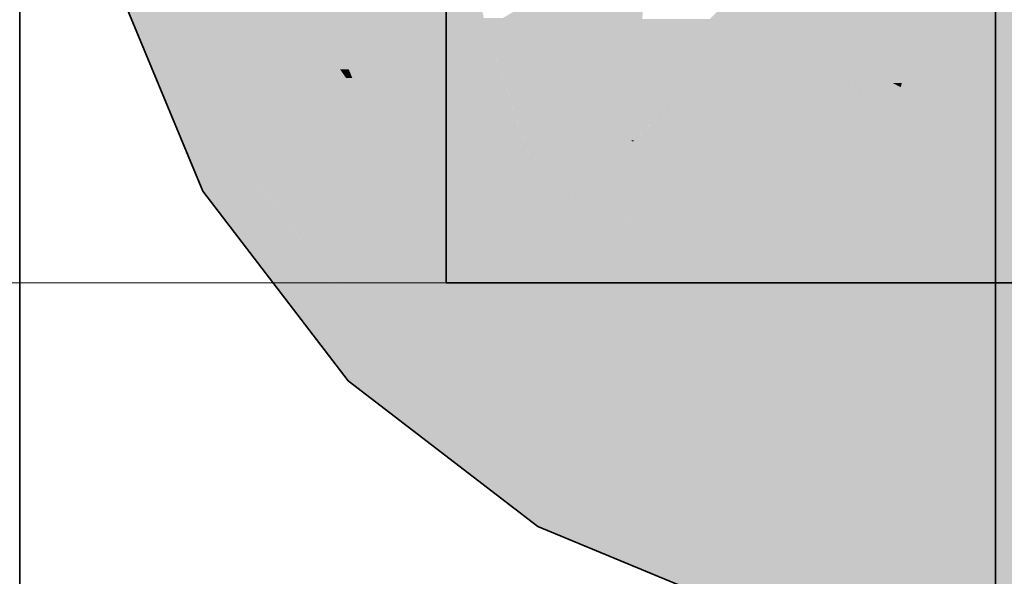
# Model space of a CAD drawing. Extents: x -223 to 557, y -138 to 606.
# Tile 326 of 347: x 302.645 to 304.312, y 301.602 to 302.544. Entities that reach past the tile are written whole.
import ezdxf

# ---------------------------------------------------------------- set-up
doc = ezdxf.new("R2010")
doc.units = 0
doc.layers.get('0').update_dxf_attribs({"lineweight": 35})
doc.layers.add('0-Shading', color=7, linetype='Continuous', lineweight=35)
for name, color, linetype, lineweight, true_color in [('H_Ruecklauf', 5, 'Continuous', 35, 0x0000ff), ('H_Vorlauf', 1, 'Continuous', 35, 0xff0000), ('H_Vorlauf_Beschriftung', 1, 'Continuous', 18, 0xff0000)]:
    doc.layers.add(name, color=color, linetype=linetype, lineweight=lineweight, true_color=true_color)

# ---------------------------------------------------------------- blocks, each defined once
blk = doc.blocks.new('Shading-A07ALDTD1N', base_point=(303.9178, 301.6116))
at = {"layer": '0-Shading', "color": 1, "true_color": 0xfa0000}
for points in [[(303.2024, 302.4598), (303.3939, 302.7076), (303.0997, 302.7076)], [(303.4343, 302.5302), (303.2568, 302.5302), (303.3978, 302.7126)], [(303.5177, 302.5302), (303.4343, 302.5302), (303.4921, 302.5635)], [(303.5979, 302.4256), (303.7003, 302.5635), (303.4921, 302.5635)], [(303.6945, 302.4256), (303.5979, 302.4256), (303.7003, 302.5635)], [(303.7683, 302.4256), (303.6945, 302.4256), (303.8978, 302.5604)], [(303.6945, 302.4256), (303.8978, 302.5604), (303.8293, 302.5604)], [(303.9875, 302.4916), (303.8317, 302.4916), (303.8978, 302.5604)], [(303.4343, 302.5302), (303.4637, 302.5471), (303.4309, 302.5471)], [(303.6945, 302.4256), (303.8141, 302.5451), (303.6995, 302.5451)], [(303.3124, 302.4598), (303.2024, 302.4598), (303.4343, 302.5302)], [(303.2024, 302.4598), (303.4343, 302.5302), (303.2568, 302.5302)], [(303.4757, 302.4085), (303.2236, 302.4085), (303.4343, 302.5302)], [(303.4886, 302.3709), (303.5177, 302.5302), (303.4343, 302.5302)], [(303.6399, 302.3709), (303.4886, 302.3709), (303.5177, 302.5302)], [(303.8985, 302.3374), (303.6836, 302.3374), (303.9875, 302.4916)], [(303.6836, 302.3374), (303.9875, 302.4916), (303.8317, 302.4916)], [(304.1205, 302.3682), (303.9162, 302.3682), (303.9875, 302.4916)], [(304.137, 302.4297), (304.0543, 302.4297), (303.9875, 302.4916)], [(303.2236, 302.4085), (303.3124, 302.4598), (303.2024, 302.4598)], [(303.6399, 302.3709), (303.6945, 302.4256), (303.5979, 302.4256)], [(303.6891, 302.3709), (303.6399, 302.3709), (303.6945, 302.4256)], [(303.686, 302.34), (303.7683, 302.4256), (303.6945, 302.4256)], [(304.1205, 302.3682), (304.137, 302.4297), (304.0543, 302.4297)], [(304.2975, 302.4085), (304.1314, 302.4085), (304.137, 302.4297)], [(303.527, 302.2581), (303.339, 302.2581), (303.2236, 302.4085)], [(303.527, 302.2581), (303.4757, 302.4085), (303.2236, 302.4085)], [(304.2975, 302.3682), (304.1205, 302.3682), (304.2975, 302.4085)], [(304.1205, 302.3682), (304.2975, 302.4085), (304.1314, 302.4085)], [(304.2975, 302.0985), (308.4788, 302.0985), (304.2975, 302.4085)], [(308.4788, 302.0985), (304.2975, 302.4085), (308.4788, 302.4085)], [(303.527, 302.2581), (303.6399, 302.3709), (303.4886, 302.3709)], [(303.6836, 302.3374), (303.6063, 302.3374), (303.6399, 302.3709)], [(303.6802, 302.34), (303.6891, 302.3709), (303.6399, 302.3709)], [(303.686, 302.34), (303.6802, 302.34), (303.6891, 302.3709)], [(304.0817, 302.2231), (303.8325, 302.2231), (304.1205, 302.3682)], [(303.8325, 302.2231), (304.1205, 302.3682), (303.9162, 302.3682)], [(304.2975, 302.1758), (304.069, 302.1758), (304.1205, 302.3682)], [(304.2975, 302.1758), (304.2975, 302.3682), (304.1205, 302.3682)], [(303.6785, 302.2581), (303.527, 302.2581), (303.6836, 302.3374)], [(303.527, 302.2581), (303.6836, 302.3374), (303.6063, 302.3374)], [(303.8325, 302.2231), (303.6762, 302.2231), (303.6836, 302.3374)], [(303.6836, 302.3374), (303.686, 302.34), (303.6802, 302.34)], [(303.8325, 302.2231), (303.8985, 302.3374), (303.6836, 302.3374)], [(303.4207, 302.1517), (303.527, 302.2581), (303.339, 302.2581)], [(303.7991, 302.1653), (303.4343, 302.1653), (303.527, 302.2581)], [(303.6752, 302.2076), (303.6785, 302.2581), (303.527, 302.2581)], [(303.8235, 302.2076), (303.6752, 302.2076), (303.8325, 302.2231)], [(303.6752, 302.2076), (303.8325, 302.2231), (303.6762, 302.2231)], [(303.9721, 302.1653), (303.7991, 302.1653), (303.8325, 302.2231)], [(304.0568, 302.1302), (304.0817, 302.2231), (303.8325, 302.2231)], [(303.7991, 302.1653), (303.8235, 302.2076), (303.6752, 302.2076)], [(304.2975, 302.1302), (304.0568, 302.1302), (304.2975, 302.1758)], [(304.0568, 302.1302), (304.2975, 302.1758), (304.069, 302.1758)], [(303.7913, 302.1517), (303.4207, 302.1517), (303.7991, 302.1653)], [(303.4207, 302.1517), (303.7991, 302.1653), (303.4343, 302.1653)], [(303.6775, 301.9547), (303.7913, 302.1517), (303.4207, 302.1517)], [(304.0526, 302.1147), (303.7699, 302.1147), (303.7991, 302.1653)], [(303.9746, 302.1302), (303.9721, 302.1653), (303.7991, 302.1653)], [(304.0568, 302.1302), (303.9746, 302.1302), (303.9721, 302.1653)], [(304.0526, 302.1147), (304.0568, 302.1302), (303.9746, 302.1302)], [(304.1752, 302.1147), (304.0526, 302.1147), (304.0568, 302.1302)], [(304.2975, 302.0985), (304.2975, 302.1302), (304.0568, 302.1302)], [(304.0097, 301.9547), (303.6775, 301.9547), (304.0526, 302.1147)], [(303.6775, 301.9547), (304.0526, 302.1147), (303.7699, 302.1147)], [(304.2975, 302.0985), (304.0483, 302.0985), (304.0526, 302.1147)], [(304.2975, 302.0985), (304.1752, 302.1147), (304.0526, 302.1147)], [(304.2975, 301.8308), (303.9765, 301.8308), (304.2975, 302.0985)], [(303.9765, 301.8308), (304.2975, 302.0985), (304.0483, 302.0985)], [(304.2975, 301.7885), (308.4788, 301.7885), (304.2975, 302.0985)], [(308.4788, 301.7885), (304.2975, 302.0985), (308.4788, 302.0985)], [(303.9765, 301.8308), (304.0097, 301.9547), (303.6775, 301.9547)], [(304.2975, 301.7885), (304.2975, 301.8308), (303.9765, 301.8308)]]:
    blk.add_solid(points, dxfattribs=at)
at = {"layer": '0-Shading', "color": 12, "true_color": 0xd90000}
for points in [[(303.1877, 302.4598), (303.1078, 302.6882), (303.0273, 302.6882)], [(303.2024, 302.4598), (303.1877, 302.4598), (303.1078, 302.6882)], [(303.2236, 302.4085), (302.9801, 302.4085), (302.8861, 302.6355)], [(303.2236, 302.4085), (303.0644, 302.6355), (302.8861, 302.6355)], [(304.1603, 302.5167), (304.002, 302.5167), (304.1957, 302.6489)], [(304.002, 302.5167), (304.1957, 302.6489), (304.0783, 302.6489)], [(304.2975, 302.437), (304.139, 302.437), (304.2975, 302.6355)], [(304.139, 302.437), (304.2975, 302.6355), (304.1921, 302.6355)], [(304.2975, 302.4085), (308.4788, 302.4085), (304.2975, 302.6355)], [(308.4788, 302.4085), (304.2975, 302.6355), (308.4788, 302.6355)], [(303.9548, 302.5167), (303.9641, 302.5604), (303.8978, 302.5604)], [(304.002, 302.5167), (303.9548, 302.5167), (303.9641, 302.5604)], [(304.002, 302.5167), (304.0272, 302.5604), (303.9641, 302.5604)], [(303.9875, 302.4916), (304.002, 302.5167), (303.9548, 302.5167)], [(304.0227, 302.5047), (303.995, 302.5047), (304.002, 302.5167)], [(304.139, 302.437), (304.1603, 302.5167), (304.002, 302.5167)], [(304.0198, 302.4916), (303.9875, 302.4916), (303.995, 302.5047)], [(304.123, 302.437), (304.0227, 302.5047), (303.995, 302.5047)], [(304.139, 302.437), (304.123, 302.437), (304.0227, 302.5047)], [(304.137, 302.4297), (304.0198, 302.4916), (303.9875, 302.4916)], [(303.1977, 302.4455), (303.2024, 302.4598), (303.1877, 302.4598)], [(303.2083, 302.4455), (303.1977, 302.4455), (303.2024, 302.4598)], [(303.2236, 302.4085), (303.2083, 302.4455), (303.1977, 302.4455)], [(304.137, 302.4297), (304.139, 302.437), (304.123, 302.437)], [(304.18, 302.4297), (304.137, 302.4297), (304.139, 302.437)], [(304.2975, 302.4085), (304.2975, 302.437), (304.139, 302.437)], [(304.2975, 302.4085), (304.18, 302.4297), (304.137, 302.4297)], [(303.0271, 302.2951), (303.2236, 302.4085), (302.9801, 302.4085)], [(303.3107, 302.2951), (303.0271, 302.2951), (303.2236, 302.4085)], [(303.1371, 302.1517), (303.3107, 302.2951), (303.0271, 302.2951)], [(303.4207, 302.1517), (303.1371, 302.1517), (303.3107, 302.2951)], [(303.2602, 301.9913), (303.4207, 302.1517), (303.1371, 302.1517)], [(303.6298, 301.9913), (303.2602, 301.9913), (303.4207, 302.1517)], [(303.3079, 301.9547), (303.6298, 301.9913), (303.2602, 301.9913)], [(303.6775, 301.9547), (303.3079, 301.9547), (303.6298, 301.9913)], [(303.564, 301.7581), (303.6775, 301.9547), (303.3079, 301.9547)], [(303.9765, 301.8308), (303.606, 301.8308), (303.6775, 301.9547)], [(303.9571, 301.7581), (303.564, 301.7581), (303.9765, 301.8308)], [(303.564, 301.7581), (303.9765, 301.8308), (303.606, 301.8308)], [(304.2975, 301.7885), (303.9652, 301.7885), (303.9765, 301.8308)], [(304.2975, 301.6116), (303.9178, 301.6116), (304.2975, 301.7885)], [(303.9178, 301.6116), (304.2975, 301.7885), (303.9652, 301.7885)], [(304.2975, 301.5616), (308.4788, 301.5616), (304.2975, 301.7885)], [(308.4788, 301.5616), (304.2975, 301.7885), (308.4788, 301.7885)], [(303.9178, 301.6116), (303.9571, 301.7581), (303.564, 301.7581)], [(304.2975, 301.5616), (304.2975, 301.6116), (303.9178, 301.6116)]]:
    blk.add_solid(points, dxfattribs=at)
at = {"layer": '0-Shading', "color": 14, "true_color": 0xa00000}
for points in [[(302.9379, 302.2951), (302.8894, 302.6274), (302.8003, 302.6274)], [(303.0271, 302.2951), (302.9379, 302.2951), (302.8894, 302.6274)], [(302.9551, 302.2535), (303.0271, 302.2951), (302.9379, 302.2951)], [(303.0589, 302.2535), (302.9551, 302.2535), (303.0271, 302.2951)], [(303.1564, 301.9913), (303.0589, 302.2535), (302.9551, 302.2535)], [(303.2602, 301.9913), (303.1564, 301.9913), (303.0589, 302.2535)], [(303.2015, 301.9325), (303.2602, 301.9913), (303.1564, 301.9913)], [(303.3368, 301.9325), (303.2015, 301.9325), (303.2602, 301.9913)], [(303.4287, 301.7581), (303.3368, 301.9325), (303.2015, 301.9325)], [(303.564, 301.7581), (303.4287, 301.7581), (303.3368, 301.9325)], [(303.5225, 301.6862), (303.564, 301.7581), (303.4287, 301.7581)], [(303.7377, 301.6862), (303.5225, 301.6862), (303.564, 301.7581)], [(303.7026, 301.6116), (303.7377, 301.6862), (303.5225, 301.6862)], [(303.9178, 301.6116), (303.7026, 301.6116), (303.7377, 301.6862)], [(303.8963, 301.5314), (303.9178, 301.6116), (303.7026, 301.6116)], [(304.2975, 301.5616), (303.9044, 301.5616), (303.9178, 301.6116)]]:
    blk.add_solid(points, dxfattribs=at)
blk = doc.blocks.new('Rohr - 1703-A07ALE0A1N', base_point=(303.3675, 302.0985))
at = {"color": 0, "linetype": 'ByBlock', "lineweight": -2, "ltscale": 0.35}
for p, q in [((303.3675, 302.0985), (303.3675, 303.7106)), ((307.8788, 302.0985), (303.3675, 302.0985))]:
    blk.add_line(p, q, dxfattribs=at)
blk = doc.blocks.new('Bauteilbeschriftung-A07ALE0I1N', base_point=(242.3204, 302.0985))
at = {"color": 0, "linetype": 'ByBlock', "lineweight": -2, "ltscale": 0.18}
blk.add_line((279.7276, 302.0985), (303.3675, 302.0985), dxfattribs=at)
blk = doc.blocks.new('Geometrie-A07ALE0O1N', base_point=(218.238, 301.4785))
at = {"layer": 'H_Vorlauf', "lineweight": -2}
for p, q in [((304.2975, 302.3554), (304.2975, 302.7185)), ((304.2975, 302.537), (304.2975, 302.6355)), ((304.2975, 302.6355), (304.2975, 302.537)), ((302.9551, 302.2535), (302.8003, 302.6274)), ((304.2975, 302.4085), (304.2975, 302.537)), ((304.2975, 302.537), (304.2975, 302.4085)), ((304.2975, 302.259), (304.2975, 302.4085)), ((304.2975, 302.4085), (304.2975, 302.259)), ((304.2975, 301.8417), (304.2975, 302.3554)), ((303.2015, 301.9325), (302.9551, 302.2535)), ((304.2975, 302.0985), (304.2975, 302.259)), ((304.2975, 302.259), (304.2975, 302.0985)), ((304.2975, 301.9381), (304.2975, 302.0985)), ((304.2975, 302.0985), (304.2975, 301.9381)), ((303.5225, 301.6862), (303.2015, 301.9325)), ((304.2975, 301.7885), (304.2975, 301.9381)), ((304.2975, 301.9381), (304.2975, 301.7885)), ((304.2975, 301.4785), (304.2975, 301.8417)), ((304.2975, 301.6601), (304.2975, 301.7885)), ((304.2975, 301.7885), (304.2975, 301.6601)), ((303.8963, 301.5314), (303.5225, 301.6862)), ((304.2975, 301.5616), (304.2975, 301.6601)), ((304.2975, 301.6601), (304.2975, 301.5616))]:
    blk.add_line(p, q, dxfattribs=at)
blk = doc.blocks.new('Geometrie-A07ALE0Q1N', base_point=(199.178, 299.0786))
at = {"layer": 'H_Ruecklauf', "lineweight": -2}
blk.add_line((302.6452, 300.6285), (302.6452, 341.2213), dxfattribs=at)

msp = doc.modelspace()

# ---------------------------------------------------------------- block references
at = {"linetype": 'Continuous', "ltscale": 0.35}
for name, p in [('Geometrie-A07ALE0Q1N', (199.178, 299.0786)), ('Geometrie-A07ALE0O1N', (218.238, 301.4785))]:
    msp.add_blockref(name, p, dxfattribs=at)
msp.add_blockref('Shading-A07ALDTD1N', (303.9178, 301.6116))
at = {"layer": 'H_Vorlauf', "ltscale": 0.35}
msp.add_blockref('Rohr - 1703-A07ALE0A1N', (303.3675, 302.0985), dxfattribs=at)
at = {"layer": 'H_Vorlauf_Beschriftung', "ltscale": 0.18}
msp.add_blockref('Bauteilbeschriftung-A07ALE0I1N', (242.3204, 302.0985), dxfattribs=at)

doc.saveas('drawing.dxf')
